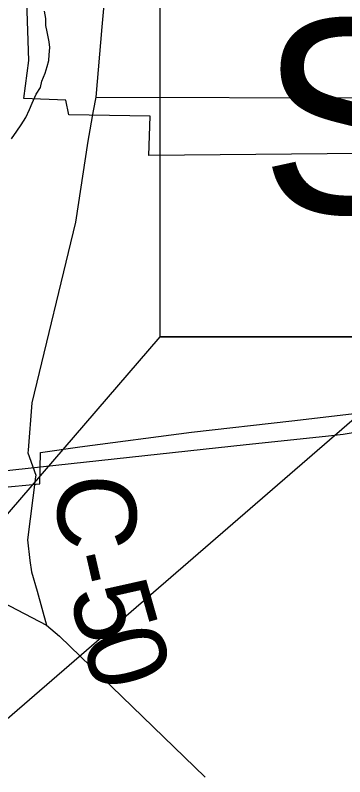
# Model space of a CAD drawing. Extents: x -59 to 82, y -3 to 49.
# Drawn here: x -52.27 to -52.032, y 45.416 to 45.966 of the extents above; entities that cross this region are included whole.
import ezdxf

# ---------------------------------------------------------------- set-up
doc = ezdxf.new("R2010")
doc.units = 0
for name, color, linetype in [('GM_X_Corporation', 7, 'Continuous'), ('GM_X_County_Road', 7, 'Continuous'), ('GM_X_County_Road_Text', 7, 'Continuous'), ('GM_X_Major_River', 7, 'Continuous'), ('GM_X_Rail_Line', 7, 'Continuous'), ('GM_X_State_Route', 7, 'Continuous'), ('GM_X_Township_Road', 7, 'Continuous'), ('SH_Data', 7, 'Continuous')]:
    doc.layers.add(name, color=color, linetype=linetype)

msp = doc.modelspace()

# ---------------------------------------------------------------- linework, layer by layer
at = {"layer": 'GM_X_Corporation'}
for p, q in [((-52.26042, 45.93287), (-52.26182, 45.9757)), ((-52.26393, 45.90548), (-52.26042, 45.93287)), ((-52.23362, 45.90429), (-52.26393, 45.90548)), ((-52.23147, 45.89372), (-52.23362, 45.90429)), ((-52.17278, 45.89283), (-52.23147, 45.89372)), ((-52.17362, 45.86436), (-52.17278, 45.89283)), ((-51.74184, 45.86879), (-52.17362, 45.86436)), ((-52.07026, 45.67296), (-52.00458, 45.68057)), ((-52.14274, 45.66481), (-52.07026, 45.67296)), ((-52.22349, 45.6542), (-52.14274, 45.66481)), ((-52.25178, 45.65012), (-52.22349, 45.6542)), ((-52.25237, 45.62735), (-52.25178, 45.65012)), ((-52.34419, 45.61897), (-52.25237, 45.62735))]:
    msp.add_line(p, q, dxfattribs=at)
at = {"layer": 'GM_X_County_Road'}
for p, q in [((-52.20454, 45.993), (-52.2076, 45.95726)), ((-52.2076, 45.95726), (-52.21195, 45.90649)), ((-52.21195, 45.90649), (-52.21377, 45.8966)), ((-52.21377, 45.8966), (-52.21777, 45.87484)), ((-52.21777, 45.87484), (-52.22652, 45.81625)), ((-52.22652, 45.81625), (-52.25826, 45.68598)), ((-52.25826, 45.68598), (-52.26081, 45.65175)), ((-52.26081, 45.65175), (-52.26096, 45.64973)), ((-52.26096, 45.64973), (-52.25527, 45.63358)), ((-52.2554, 45.63259), (-52.26135, 45.58709)), ((-52.25527, 45.63358), (-52.2554, 45.63259)), ((-52.26135, 45.58709), (-52.25961, 45.5722)), ((-52.25961, 45.5722), (-52.25831, 45.56396)), ((-52.25831, 45.56396), (-52.25441, 45.54986)), ((-52.25441, 45.54986), (-52.24747, 45.52535))]:
    msp.add_line(p, q, dxfattribs=at)
at = {"layer": 'GM_X_Major_River'}
for p, q in [((-52.24793, 45.96321), (-52.24907, 45.96852)), ((-52.24792, 45.95828), (-52.24793, 45.96321)), ((-52.24715, 45.95373), (-52.24792, 45.95828)), ((-52.24562, 45.94653), (-52.24715, 45.95373)), ((-52.24523, 45.94236), (-52.24562, 45.94653)), ((-52.2456, 45.93706), (-52.24523, 45.94236)), ((-52.24597, 45.93288), (-52.2456, 45.93706)), ((-52.2486, 45.92378), (-52.2471, 45.92871)), ((-52.2471, 45.92871), (-52.24597, 45.93288)), ((-52.25086, 45.91809), (-52.2486, 45.92378)), ((-52.25198, 45.91354), (-52.25086, 45.91809)), ((-52.255, 45.90861), (-52.25198, 45.91354)), ((-52.25802, 45.90216), (-52.255, 45.90861)), ((-52.2599, 45.89761), (-52.25802, 45.90216)), ((-52.26254, 45.89192), (-52.2599, 45.89761)), ((-52.26593, 45.8866), (-52.26254, 45.89192)), ((-52.26895, 45.88205), (-52.26593, 45.8866)), ((-52.27272, 45.87636), (-52.26895, 45.88205))]:
    msp.add_line(p, q, dxfattribs=at)
at = {"layer": 'GM_X_Rail_Line'}
for p, q in [((-52.0334, 45.66341), (-52.02162, 45.6651)), ((-52.10326, 45.65591), (-52.04607, 45.66189)), ((-52.04607, 45.66189), (-52.0334, 45.66341)), ((-52.30889, 45.63352), (-52.10326, 45.65591))]:
    msp.add_line(p, q, dxfattribs=at)
at = {"layer": 'GM_X_State_Route'}
for p, q in [((-52.27935, 45.54205), (-52.24747, 45.52535)), ((-52.24747, 45.52535), (-52.23814, 45.51754)), ((-52.23814, 45.51754), (-52.13294, 45.41582))]:
    msp.add_line(p, q, dxfattribs=at)
at = {"layer": 'GM_X_Township_Road'}
msp.add_line((-52.21195, 45.90649), (-51.82361, 45.90579), dxfattribs=at)
at = {"layer": 'SH_Data'}
for points in [[(-52.16577, 45.73353), (-50.40823, 45.73353), (-50.40823, 46.42698), (-52.16577, 46.42698)], [(-52.16577, 45.73353), (-50.40823, 45.73353), (-50.40823, 46.42698), (-52.16577, 46.42698)], [(-52.16577, 45.73353), (-52.77583, 45.02571), (-51.95731, 45.73353)]]:
    msp.add_lwpolyline(points, close=True, dxfattribs=at)

# ---------------------------------------------------------------- texts
at = {"layer": 'GM_X_County_Road_Text'}
for s, rotation, p in [('C', 270.2528, (-52.23963, 45.63431)), ('-', 282.9797, (-52.23784, 45.57433)), ('5', 285.8326, (-52.23188, 45.5488)), ('0', 285.7425, (-52.22241, 45.51542))]:
    msp.add_text(s, height=0.05682, rotation=rotation, dxfattribs=at).set_placement(p)
at = {"layer": 'SH_Data'}
msp.add_text('S.L.M. 1.68', height=0.14, dxfattribs=at).set_placement((-52.09313, 45.82265))

doc.saveas('drawing.dxf')
